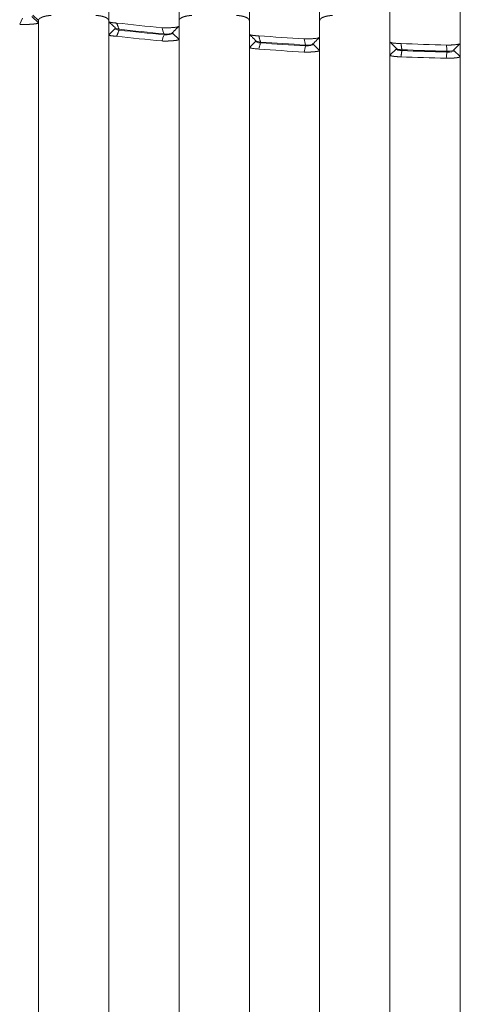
# Model space of a CAD drawing. Header units: millimetres. Extents: x 25069 to 61396, y 8621 to 21558.
# Tile 339 of 656: x 38284 to 38319, y 15823 to 15900. Entities that reach past the tile are written whole.
import ezdxf

# ---------------------------------------------------------------- set-up
doc = ezdxf.new("R2010")
doc.units = ezdxf.units.MM
doc.layers.add('10', color=7, linetype='Continuous')

msp = doc.modelspace()

# ---------------------------------------------------------------- linework, layer by layer
at = {"layer": '10', "color": 7, "linetype": 'Continuous', "lineweight": 18}
for p, q in [((38291.299, 15899.698), (38291.299, 15970.632)), ((38296.799, 15970.632), (38296.799, 15899.335)), ((38302.299, 15898.701), (38302.299, 15970.632)), ((38307.799, 15970.632), (38307.799, 15898.469)), ((38313.299, 15898.1), (38313.299, 15970.632)), ((38318.799, 15970.632), (38318.799, 15897.987)), ((38284.337, 15899.477), (38284.568, 15899.96)), ((38285.799, 15899.596), (38285.299, 15900.079)), ((38285.799, 15899.762), (38285.357, 15900.189)), ((38285.799, 15899.762), (38285.799, 15899.596)), ((38285.799, 15899.596), (38285.799, 15779.732)), ((38291.299, 15898.663), (38291.299, 15899.698)), ((38291.299, 15898.663), (38291.799, 15899.146)), ((38291.799, 15899.215), (38291.799, 15899.146)), ((38296.75, 15899.287), (38296.754, 15899.291)), ((38296.799, 15899.335), (38296.799, 15898.3)), ((38291.299, 15779.732), (38291.299, 15898.663)), ((38296.299, 15898.783), (38296.299, 15898.835)), ((38296.799, 15898.3), (38296.299, 15898.783)), ((38302.299, 15898.643), (38302.299, 15898.701)), ((38307.799, 15898.469), (38307.799, 15897.434)), ((38296.799, 15898.3), (38296.799, 15779.732)), ((38302.299, 15897.666), (38302.799, 15898.149)), ((38302.299, 15897.666), (38302.299, 15897.735)), ((38302.299, 15779.732), (38302.299, 15897.666)), ((38302.799, 15898.2), (38302.799, 15898.149)), ((38307.299, 15897.917), (38307.299, 15897.968)), ((38307.799, 15897.434), (38307.299, 15897.917)), ((38313.299, 15897.065), (38313.299, 15898.1)), ((38313.799, 15897.599), (38313.799, 15897.548)), ((38318.799, 15897.987), (38318.799, 15896.951)), ((38307.799, 15897.434), (38307.799, 15779.732)), ((38313.299, 15897.065), (38313.799, 15897.548)), ((38313.299, 15779.732), (38313.299, 15897.065)), ((38318.299, 15897.434), (38318.299, 15897.486)), ((38318.799, 15896.951), (38318.299, 15897.434)), ((38318.799, 15896.951), (38318.799, 15779.732))]:
    msp.add_line(p, q, dxfattribs=at)
at = {"layer": '10', "color": 7, "linetype": 'Continuous', "lineweight": 13}
for p, q in [((38285.799, 15776.989), (38285.799, 15899.765)), ((38291.299, 15773.51), (38291.299, 15899.765)), ((38296.799, 15772.99), (38296.799, 15899.765)), ((38302.299, 15772.732), (38302.299, 15899.765)), ((38307.799, 15772.732), (38307.799, 15899.765)), ((38313.299, 15772.732), (38313.299, 15899.765)), ((38318.799, 15772.732), (38318.799, 15899.765))]:
    msp.add_line(p, q, dxfattribs=at)
at = {"layer": '10', "color": 7, "linetype": 'Continuous', "lineweight": 18}
for centre, major_axis, start_param, end_param in [((38327.424, 15920.614), (90.347, 0), 4.310797, 4.352817), ((38327.382, 15920.485), (-90.115, 0), 1.168634, 1.21076), ((38327.193, 15920.454), (89.69, 0), 4.441223, 4.481778), ((38327.159, 15920.318), (-89.429, 0), 1.299225, 1.339896), ((38327.09, 15920.356), (89.299, 0), 4.567869, 4.607625), ((38327.07, 15920.214), (-89.019, 0), 1.42604, 1.46592)]:
    msp.add_ellipse(centre, major_axis=major_axis, ratio=0.258819, start_param=start_param, end_param=end_param, dxfattribs=at)
for points, knots in [([(38286.799, 15900.164), (38286.796, 15900.164), (38286.791, 15900.164), (38286.782, 15900.164), (38286.774, 15900.164), (38286.765, 15900.164), (38286.756, 15900.164), (38286.748, 15900.164), (38286.739, 15900.163), (38286.73, 15900.163), (38286.721, 15900.163), (38286.712, 15900.163), (38286.703, 15900.162), (38286.694, 15900.162), (38286.685, 15900.161), (38286.676, 15900.161), (38286.667, 15900.16), (38286.658, 15900.159), (38286.649, 15900.159), (38286.64, 15900.158), (38286.63, 15900.157), (38286.621, 15900.156), (38286.612, 15900.155), (38286.602, 15900.154), (38286.593, 15900.153), (38286.583, 15900.152), (38286.574, 15900.151), (38286.564, 15900.15), (38286.555, 15900.149), (38286.545, 15900.148), (38286.536, 15900.147), (38286.526, 15900.145), (38286.516, 15900.144), (38286.507, 15900.143), (38286.497, 15900.141), (38286.487, 15900.14), (38286.478, 15900.138), (38286.468, 15900.136), (38286.458, 15900.135), (38286.448, 15900.133), (38286.439, 15900.131), (38286.429, 15900.13), (38286.419, 15900.128), (38286.409, 15900.126), (38286.399, 15900.124), (38286.39, 15900.122), (38286.38, 15900.12), (38286.37, 15900.118), (38286.36, 15900.116), (38286.35, 15900.114), (38286.341, 15900.111), (38286.331, 15900.109), (38286.321, 15900.107), (38286.311, 15900.104), (38286.302, 15900.102), (38286.292, 15900.1), (38286.282, 15900.097), (38286.273, 15900.094), (38286.263, 15900.092), (38286.253, 15900.089), (38286.244, 15900.087), (38286.234, 15900.084), (38286.225, 15900.081), (38286.215, 15900.078), (38286.206, 15900.075), (38286.196, 15900.072), (38286.187, 15900.069), (38286.177, 15900.066), (38286.168, 15900.063), (38286.159, 15900.06), (38286.15, 15900.057), (38286.141, 15900.054), (38286.131, 15900.051), (38286.122, 15900.047), (38286.113, 15900.044), (38286.105, 15900.041), (38286.096, 15900.037), (38286.087, 15900.034), (38286.078, 15900.03), (38286.07, 15900.026), (38286.061, 15900.023), (38286.053, 15900.019), (38286.044, 15900.015), (38286.036, 15900.012), (38286.028, 15900.008), (38286.02, 15900.004), (38286.012, 15900), (38286.004, 15899.996), (38285.996, 15899.992), (38285.988, 15899.988), (38285.981, 15899.984), (38285.973, 15899.98), (38285.966, 15899.975), (38285.959, 15899.971), (38285.952, 15899.967), (38285.945, 15899.963), (38285.938, 15899.958), (38285.931, 15899.954), (38285.924, 15899.949), (38285.918, 15899.945), (38285.911, 15899.94), (38285.905, 15899.935), (38285.899, 15899.931), (38285.893, 15899.926), (38285.887, 15899.921), (38285.882, 15899.916), (38285.876, 15899.912), (38285.871, 15899.907), (38285.866, 15899.902), (38285.861, 15899.897), (38285.856, 15899.892), (38285.852, 15899.886), (38285.847, 15899.881), (38285.843, 15899.876), (38285.839, 15899.871), (38285.835, 15899.866), (38285.831, 15899.86), (38285.828, 15899.855), (38285.824, 15899.849), (38285.821, 15899.844), (38285.818, 15899.838), (38285.815, 15899.833), (38285.813, 15899.827), (38285.81, 15899.821), (38285.808, 15899.816), (38285.806, 15899.81), (38285.805, 15899.804), (38285.803, 15899.798), (38285.802, 15899.792), (38285.801, 15899.786), (38285.8, 15899.78), (38285.8, 15899.774), (38285.799, 15899.768), (38285.799, 15899.764), (38285.799, 15899.762)], [0, 0, 0, 0, 0.005187, 0.010406, 0.015658, 0.020942, 0.026258, 0.031607, 0.036989, 0.042404, 0.047853, 0.053334, 0.058849, 0.064398, 0.069981, 0.075597, 0.081247, 0.086932, 0.09265, 0.098403, 0.104191, 0.110013, 0.11587, 0.121762, 0.127689, 0.133651, 0.139648, 0.14568, 0.151748, 0.157851, 0.16399, 0.170165, 0.176375, 0.182621, 0.188904, 0.195222, 0.201577, 0.207967, 0.214395, 0.220858, 0.227359, 0.233895, 0.240469, 0.247079, 0.253727, 0.260411, 0.267132, 0.27389, 0.280686, 0.287518, 0.294388, 0.301296, 0.308241, 0.315223, 0.322243, 0.329301, 0.336396, 0.343529, 0.3507, 0.357909, 0.365156, 0.372442, 0.379765, 0.387126, 0.394526, 0.401963, 0.40944, 0.416954, 0.424507, 0.432099, 0.439729, 0.447397, 0.455105, 0.462851, 0.470636, 0.478459, 0.486322, 0.494223, 0.502163, 0.510143, 0.518161, 0.526219, 0.534315, 0.542451, 0.550626, 0.55884, 0.567094, 0.575387, 0.583719, 0.592091, 0.600502, 0.608953, 0.617443, 0.625973, 0.634542, 0.643151, 0.6518, 0.660489, 0.669217, 0.677985, 0.686793, 0.695641, 0.704528, 0.713456, 0.722423, 0.731431, 0.740479, 0.749566, 0.758694, 0.767862, 0.77707, 0.786318, 0.795607, 0.804935, 0.814304, 0.823713, 0.833163, 0.842653, 0.852183, 0.861754, 0.871365, 0.881016, 0.890708, 0.900441, 0.910214, 0.920028, 0.929882, 0.939777, 0.949712, 0.959688, 0.969705, 0.979763, 0.989861, 1, 1, 1, 1]), ([(38291.299, 15899.762), (38291.299, 15899.766), (38291.299, 15899.773), (38291.298, 15899.784), (38291.296, 15899.794), (38291.294, 15899.804), (38291.29, 15899.815), (38291.287, 15899.825), (38291.282, 15899.835), (38291.277, 15899.844), (38291.271, 15899.854), (38291.265, 15899.863), (38291.258, 15899.873), (38291.251, 15899.882), (38291.243, 15899.891), (38291.234, 15899.9), (38291.225, 15899.909), (38291.216, 15899.917), (38291.206, 15899.926), (38291.195, 15899.934), (38291.184, 15899.942), (38291.173, 15899.95), (38291.161, 15899.958), (38291.149, 15899.966), (38291.136, 15899.973), (38291.123, 15899.981), (38291.11, 15899.988), (38291.096, 15899.995), (38291.082, 15900.002), (38291.068, 15900.009), (38291.054, 15900.016), (38291.039, 15900.022), (38291.024, 15900.028), (38291.009, 15900.035), (38290.993, 15900.041), (38290.977, 15900.047), (38290.961, 15900.053), (38290.945, 15900.058), (38290.929, 15900.064), (38290.913, 15900.069), (38290.896, 15900.074), (38290.88, 15900.079), (38290.863, 15900.084), (38290.846, 15900.089), (38290.829, 15900.094), (38290.812, 15900.098), (38290.795, 15900.102), (38290.778, 15900.107), (38290.76, 15900.111), (38290.743, 15900.115), (38290.726, 15900.118), (38290.709, 15900.122), (38290.691, 15900.125), (38290.674, 15900.129), (38290.657, 15900.132), (38290.64, 15900.135), (38290.623, 15900.138), (38290.606, 15900.14), (38290.588, 15900.143), (38290.572, 15900.145), (38290.555, 15900.148), (38290.538, 15900.15), (38290.521, 15900.152), (38290.504, 15900.154), (38290.488, 15900.155), (38290.471, 15900.157), (38290.455, 15900.158), (38290.439, 15900.159), (38290.423, 15900.161), (38290.407, 15900.161), (38290.391, 15900.162), (38290.375, 15900.163), (38290.36, 15900.163), (38290.344, 15900.164), (38290.329, 15900.164), (38290.314, 15900.164), (38290.304, 15900.164), (38290.299, 15900.164)], [0, 0, 0, 0, 0.017817, 0.035508, 0.053073, 0.070513, 0.087826, 0.105014, 0.122076, 0.139013, 0.155824, 0.172511, 0.189073, 0.205509, 0.221822, 0.238009, 0.254073, 0.270012, 0.285827, 0.301519, 0.317087, 0.332531, 0.347852, 0.36305, 0.378125, 0.393078, 0.407908, 0.422616, 0.437202, 0.451666, 0.466008, 0.480229, 0.494329, 0.508308, 0.522167, 0.535905, 0.549523, 0.563021, 0.5764, 0.58966, 0.6028, 0.615822, 0.628726, 0.641511, 0.654179, 0.666729, 0.679163, 0.69148, 0.70368, 0.715765, 0.727734, 0.739588, 0.751328, 0.762953, 0.774464, 0.785862, 0.797147, 0.80832, 0.819381, 0.83033, 0.841169, 0.851897, 0.862515, 0.873024, 0.883424, 0.893717, 0.903902, 0.91398, 0.923952, 0.933819, 0.943581, 0.953239, 0.962795, 0.972247, 0.981599, 0.990849, 1, 1, 1, 1]), ([(38297.799, 15900.164), (38297.796, 15900.164), (38297.791, 15900.164), (38297.782, 15900.164), (38297.774, 15900.164), (38297.765, 15900.164), (38297.756, 15900.164), (38297.748, 15900.164), (38297.739, 15900.163), (38297.73, 15900.163), (38297.721, 15900.163), (38297.712, 15900.163), (38297.703, 15900.162), (38297.694, 15900.162), (38297.685, 15900.161), (38297.676, 15900.161), (38297.667, 15900.16), (38297.658, 15900.159), (38297.649, 15900.159), (38297.64, 15900.158), (38297.63, 15900.157), (38297.621, 15900.156), (38297.612, 15900.155), (38297.602, 15900.154), (38297.593, 15900.153), (38297.583, 15900.152), (38297.574, 15900.151), (38297.564, 15900.15), (38297.555, 15900.149), (38297.545, 15900.148), (38297.536, 15900.147), (38297.526, 15900.145), (38297.516, 15900.144), (38297.507, 15900.143), (38297.497, 15900.141), (38297.487, 15900.14), (38297.478, 15900.138), (38297.468, 15900.136), (38297.458, 15900.135), (38297.448, 15900.133), (38297.439, 15900.131), (38297.429, 15900.13), (38297.419, 15900.128), (38297.409, 15900.126), (38297.399, 15900.124), (38297.39, 15900.122), (38297.38, 15900.12), (38297.37, 15900.118), (38297.36, 15900.116), (38297.35, 15900.114), (38297.341, 15900.111), (38297.331, 15900.109), (38297.321, 15900.107), (38297.311, 15900.104), (38297.302, 15900.102), (38297.292, 15900.1), (38297.282, 15900.097), (38297.273, 15900.094), (38297.263, 15900.092), (38297.253, 15900.089), (38297.244, 15900.087), (38297.234, 15900.084), (38297.225, 15900.081), (38297.215, 15900.078), (38297.206, 15900.075), (38297.196, 15900.072), (38297.187, 15900.069), (38297.177, 15900.066), (38297.168, 15900.063), (38297.159, 15900.06), (38297.15, 15900.057), (38297.141, 15900.054), (38297.131, 15900.051), (38297.122, 15900.047), (38297.113, 15900.044), (38297.105, 15900.041), (38297.096, 15900.037), (38297.087, 15900.034), (38297.078, 15900.03), (38297.07, 15900.026), (38297.061, 15900.023), (38297.053, 15900.019), (38297.044, 15900.015), (38297.036, 15900.012), (38297.028, 15900.008), (38297.02, 15900.004), (38297.012, 15900), (38297.004, 15899.996), (38296.996, 15899.992), (38296.988, 15899.988), (38296.981, 15899.984), (38296.973, 15899.98), (38296.966, 15899.975), (38296.959, 15899.971), (38296.952, 15899.967), (38296.945, 15899.963), (38296.938, 15899.958), (38296.931, 15899.954), (38296.924, 15899.949), (38296.918, 15899.945), (38296.911, 15899.94), (38296.905, 15899.935), (38296.899, 15899.931), (38296.893, 15899.926), (38296.887, 15899.921), (38296.882, 15899.916), (38296.876, 15899.912), (38296.871, 15899.907), (38296.866, 15899.902), (38296.861, 15899.897), (38296.856, 15899.892), (38296.852, 15899.886), (38296.847, 15899.881), (38296.843, 15899.876), (38296.839, 15899.871), (38296.835, 15899.866), (38296.831, 15899.86), (38296.828, 15899.855), (38296.824, 15899.849), (38296.821, 15899.844), (38296.818, 15899.838), (38296.815, 15899.833), (38296.813, 15899.827), (38296.81, 15899.821), (38296.808, 15899.816), (38296.806, 15899.81), (38296.805, 15899.804), (38296.803, 15899.798), (38296.802, 15899.792), (38296.801, 15899.786), (38296.8, 15899.78), (38296.8, 15899.774), (38296.799, 15899.768), (38296.799, 15899.764), (38296.799, 15899.762)], [0, 0, 0, 0, 0.005187, 0.010406, 0.015658, 0.020942, 0.026258, 0.031607, 0.036989, 0.042404, 0.047853, 0.053334, 0.058849, 0.064398, 0.069981, 0.075597, 0.081247, 0.086932, 0.09265, 0.098403, 0.104191, 0.110013, 0.11587, 0.121762, 0.127689, 0.133651, 0.139648, 0.14568, 0.151748, 0.157851, 0.16399, 0.170165, 0.176375, 0.182621, 0.188904, 0.195222, 0.201577, 0.207967, 0.214395, 0.220858, 0.227359, 0.233895, 0.240469, 0.247079, 0.253727, 0.260411, 0.267132, 0.27389, 0.280686, 0.287518, 0.294388, 0.301296, 0.308241, 0.315223, 0.322243, 0.329301, 0.336396, 0.343529, 0.3507, 0.357909, 0.365156, 0.372442, 0.379765, 0.387126, 0.394526, 0.401963, 0.40944, 0.416954, 0.424507, 0.432099, 0.439729, 0.447397, 0.455105, 0.462851, 0.470636, 0.478459, 0.486322, 0.494223, 0.502163, 0.510143, 0.518161, 0.526219, 0.534315, 0.542451, 0.550626, 0.55884, 0.567094, 0.575387, 0.583719, 0.592091, 0.600502, 0.608953, 0.617443, 0.625973, 0.634542, 0.643151, 0.6518, 0.660489, 0.669217, 0.677985, 0.686793, 0.695641, 0.704528, 0.713456, 0.722423, 0.731431, 0.740479, 0.749566, 0.758694, 0.767862, 0.77707, 0.786318, 0.795607, 0.804935, 0.814304, 0.823713, 0.833163, 0.842653, 0.852183, 0.861754, 0.871365, 0.881016, 0.890708, 0.900441, 0.910214, 0.920028, 0.929882, 0.939777, 0.949712, 0.959688, 0.969705, 0.979763, 0.989861, 1, 1, 1, 1]), ([(38302.299, 15899.762), (38302.299, 15899.766), (38302.299, 15899.773), (38302.298, 15899.784), (38302.296, 15899.794), (38302.294, 15899.804), (38302.29, 15899.815), (38302.287, 15899.825), (38302.282, 15899.835), (38302.277, 15899.844), (38302.271, 15899.854), (38302.265, 15899.863), (38302.258, 15899.873), (38302.251, 15899.882), (38302.243, 15899.891), (38302.234, 15899.9), (38302.225, 15899.909), (38302.216, 15899.917), (38302.206, 15899.926), (38302.195, 15899.934), (38302.184, 15899.942), (38302.173, 15899.95), (38302.161, 15899.958), (38302.149, 15899.966), (38302.136, 15899.973), (38302.123, 15899.981), (38302.11, 15899.988), (38302.096, 15899.995), (38302.082, 15900.002), (38302.068, 15900.009), (38302.054, 15900.016), (38302.039, 15900.022), (38302.024, 15900.028), (38302.009, 15900.035), (38301.993, 15900.041), (38301.977, 15900.047), (38301.961, 15900.053), (38301.945, 15900.058), (38301.929, 15900.064), (38301.913, 15900.069), (38301.896, 15900.074), (38301.88, 15900.079), (38301.863, 15900.084), (38301.846, 15900.089), (38301.829, 15900.094), (38301.812, 15900.098), (38301.795, 15900.102), (38301.778, 15900.107), (38301.76, 15900.111), (38301.743, 15900.115), (38301.726, 15900.118), (38301.709, 15900.122), (38301.691, 15900.125), (38301.674, 15900.129), (38301.657, 15900.132), (38301.64, 15900.135), (38301.623, 15900.138), (38301.606, 15900.14), (38301.588, 15900.143), (38301.572, 15900.145), (38301.555, 15900.148), (38301.538, 15900.15), (38301.521, 15900.152), (38301.504, 15900.154), (38301.488, 15900.155), (38301.471, 15900.157), (38301.455, 15900.158), (38301.439, 15900.159), (38301.423, 15900.161), (38301.407, 15900.161), (38301.391, 15900.162), (38301.375, 15900.163), (38301.36, 15900.163), (38301.344, 15900.164), (38301.329, 15900.164), (38301.314, 15900.164), (38301.304, 15900.164), (38301.299, 15900.164)], [0, 0, 0, 0, 0.017817, 0.035508, 0.053073, 0.070513, 0.087826, 0.105014, 0.122076, 0.139013, 0.155824, 0.172511, 0.189073, 0.205509, 0.221822, 0.238009, 0.254073, 0.270012, 0.285827, 0.301519, 0.317087, 0.332531, 0.347852, 0.36305, 0.378125, 0.393078, 0.407908, 0.422616, 0.437202, 0.451666, 0.466008, 0.480229, 0.494329, 0.508308, 0.522167, 0.535905, 0.549523, 0.563021, 0.5764, 0.58966, 0.6028, 0.615822, 0.628726, 0.641511, 0.654179, 0.666729, 0.679163, 0.69148, 0.70368, 0.715765, 0.727734, 0.739588, 0.751328, 0.762953, 0.774464, 0.785862, 0.797147, 0.80832, 0.819381, 0.83033, 0.841169, 0.851897, 0.862515, 0.873024, 0.883424, 0.893717, 0.903902, 0.91398, 0.923952, 0.933819, 0.943581, 0.953239, 0.962795, 0.972247, 0.981599, 0.990849, 1, 1, 1, 1]), ([(38308.799, 15900.164), (38308.796, 15900.164), (38308.791, 15900.164), (38308.782, 15900.164), (38308.774, 15900.164), (38308.765, 15900.164), (38308.756, 15900.164), (38308.748, 15900.164), (38308.739, 15900.163), (38308.73, 15900.163), (38308.721, 15900.163), (38308.712, 15900.163), (38308.703, 15900.162), (38308.694, 15900.162), (38308.685, 15900.161), (38308.676, 15900.161), (38308.667, 15900.16), (38308.658, 15900.159), (38308.649, 15900.159), (38308.64, 15900.158), (38308.63, 15900.157), (38308.621, 15900.156), (38308.612, 15900.155), (38308.602, 15900.154), (38308.593, 15900.153), (38308.583, 15900.152), (38308.574, 15900.151), (38308.564, 15900.15), (38308.555, 15900.149), (38308.545, 15900.148), (38308.536, 15900.147), (38308.526, 15900.145), (38308.516, 15900.144), (38308.507, 15900.143), (38308.497, 15900.141), (38308.487, 15900.14), (38308.478, 15900.138), (38308.468, 15900.136), (38308.458, 15900.135), (38308.448, 15900.133), (38308.439, 15900.131), (38308.429, 15900.13), (38308.419, 15900.128), (38308.409, 15900.126), (38308.399, 15900.124), (38308.39, 15900.122), (38308.38, 15900.12), (38308.37, 15900.118), (38308.36, 15900.116), (38308.35, 15900.114), (38308.341, 15900.111), (38308.331, 15900.109), (38308.321, 15900.107), (38308.311, 15900.104), (38308.302, 15900.102), (38308.292, 15900.1), (38308.282, 15900.097), (38308.273, 15900.094), (38308.263, 15900.092), (38308.253, 15900.089), (38308.244, 15900.087), (38308.234, 15900.084), (38308.225, 15900.081), (38308.215, 15900.078), (38308.206, 15900.075), (38308.196, 15900.072), (38308.187, 15900.069), (38308.177, 15900.066), (38308.168, 15900.063), (38308.159, 15900.06), (38308.15, 15900.057), (38308.141, 15900.054), (38308.131, 15900.051), (38308.122, 15900.047), (38308.113, 15900.044), (38308.105, 15900.041), (38308.096, 15900.037), (38308.087, 15900.034), (38308.078, 15900.03), (38308.07, 15900.026), (38308.061, 15900.023), (38308.053, 15900.019), (38308.044, 15900.015), (38308.036, 15900.012), (38308.028, 15900.008), (38308.02, 15900.004), (38308.012, 15900), (38308.004, 15899.996), (38307.996, 15899.992), (38307.988, 15899.988), (38307.981, 15899.984), (38307.973, 15899.98), (38307.966, 15899.975), (38307.959, 15899.971), (38307.952, 15899.967), (38307.945, 15899.963), (38307.938, 15899.958), (38307.931, 15899.954), (38307.924, 15899.949), (38307.918, 15899.945), (38307.911, 15899.94), (38307.905, 15899.935), (38307.899, 15899.931), (38307.893, 15899.926), (38307.887, 15899.921), (38307.882, 15899.916), (38307.876, 15899.912), (38307.871, 15899.907), (38307.866, 15899.902), (38307.861, 15899.897), (38307.856, 15899.892), (38307.852, 15899.886), (38307.847, 15899.881), (38307.843, 15899.876), (38307.839, 15899.871), (38307.835, 15899.866), (38307.831, 15899.86), (38307.828, 15899.855), (38307.824, 15899.849), (38307.821, 15899.844), (38307.818, 15899.838), (38307.815, 15899.833), (38307.813, 15899.827), (38307.81, 15899.821), (38307.808, 15899.816), (38307.806, 15899.81), (38307.805, 15899.804), (38307.803, 15899.798), (38307.802, 15899.792), (38307.801, 15899.786), (38307.8, 15899.78), (38307.8, 15899.774), (38307.799, 15899.768), (38307.799, 15899.764), (38307.799, 15899.762)], [0, 0, 0, 0, 0.005187, 0.010406, 0.015658, 0.020942, 0.026258, 0.031607, 0.036989, 0.042404, 0.047853, 0.053334, 0.058849, 0.064398, 0.069981, 0.075597, 0.081247, 0.086932, 0.09265, 0.098403, 0.104191, 0.110013, 0.11587, 0.121762, 0.127689, 0.133651, 0.139648, 0.14568, 0.151748, 0.157851, 0.16399, 0.170165, 0.176375, 0.182621, 0.188904, 0.195222, 0.201577, 0.207967, 0.214395, 0.220858, 0.227359, 0.233895, 0.240469, 0.247079, 0.253727, 0.260411, 0.267132, 0.27389, 0.280686, 0.287518, 0.294388, 0.301296, 0.308241, 0.315223, 0.322243, 0.329301, 0.336396, 0.343529, 0.3507, 0.357909, 0.365156, 0.372442, 0.379765, 0.387126, 0.394526, 0.401963, 0.40944, 0.416954, 0.424507, 0.432099, 0.439729, 0.447397, 0.455105, 0.462851, 0.470636, 0.478459, 0.486322, 0.494223, 0.502163, 0.510143, 0.518161, 0.526219, 0.534315, 0.542451, 0.550626, 0.55884, 0.567094, 0.575387, 0.583719, 0.592091, 0.600502, 0.608953, 0.617443, 0.625973, 0.634542, 0.643151, 0.6518, 0.660489, 0.669217, 0.677985, 0.686793, 0.695641, 0.704528, 0.713456, 0.722423, 0.731431, 0.740479, 0.749566, 0.758694, 0.767862, 0.77707, 0.786318, 0.795607, 0.804935, 0.814304, 0.823713, 0.833163, 0.842653, 0.852183, 0.861754, 0.871365, 0.881016, 0.890708, 0.900441, 0.910214, 0.920028, 0.929882, 0.939777, 0.949712, 0.959688, 0.969705, 0.979763, 0.989861, 1, 1, 1, 1]), ([(38285.799, 15899.596), (38285.799, 15899.595), (38285.799, 15899.592), (38285.798, 15899.589), (38285.796, 15899.585), (38285.794, 15899.582), (38285.791, 15899.579), (38285.787, 15899.575), (38285.782, 15899.572), (38285.777, 15899.569), (38285.772, 15899.566), (38285.766, 15899.563), (38285.759, 15899.56), (38285.751, 15899.557), (38285.743, 15899.554), (38285.735, 15899.551), (38285.726, 15899.548), (38285.716, 15899.545), (38285.706, 15899.542), (38285.695, 15899.54), (38285.684, 15899.537), (38285.672, 15899.534), (38285.66, 15899.532), (38285.647, 15899.529), (38285.634, 15899.527), (38285.621, 15899.524), (38285.607, 15899.522), (38285.593, 15899.52), (38285.578, 15899.517), (38285.563, 15899.515), (38285.548, 15899.513), (38285.532, 15899.511), (38285.516, 15899.509), (38285.5, 15899.507), (38285.483, 15899.505), (38285.466, 15899.503), (38285.449, 15899.501), (38285.431, 15899.499), (38285.414, 15899.497), (38285.396, 15899.496), (38285.378, 15899.494), (38285.359, 15899.492), (38285.341, 15899.491), (38285.322, 15899.489), (38285.303, 15899.488), (38285.284, 15899.486), (38285.265, 15899.485), (38285.246, 15899.483), (38285.227, 15899.482), (38285.207, 15899.481), (38285.188, 15899.48), (38285.168, 15899.478), (38285.148, 15899.477), (38285.129, 15899.476), (38285.109, 15899.475), (38285.089, 15899.474), (38285.069, 15899.473), (38285.049, 15899.472), (38285.03, 15899.472), (38285.01, 15899.471), (38284.99, 15899.47), (38284.97, 15899.469), (38284.95, 15899.469), (38284.931, 15899.468), (38284.911, 15899.468), (38284.891, 15899.467), (38284.872, 15899.467), (38284.853, 15899.466), (38284.833, 15899.466), (38284.814, 15899.466), (38284.795, 15899.465), (38284.776, 15899.465), (38284.757, 15899.465), (38284.738, 15899.465), (38284.719, 15899.465), (38284.701, 15899.465), (38284.683, 15899.465), (38284.664, 15899.465), (38284.646, 15899.465), (38284.628, 15899.465), (38284.611, 15899.466), (38284.593, 15899.466), (38284.576, 15899.466), (38284.558, 15899.467), (38284.541, 15899.467), (38284.524, 15899.468), (38284.508, 15899.468), (38284.491, 15899.469), (38284.475, 15899.469), (38284.459, 15899.47), (38284.443, 15899.471), (38284.427, 15899.471), (38284.412, 15899.472), (38284.396, 15899.473), (38284.381, 15899.474), (38284.366, 15899.475), (38284.352, 15899.476), (38284.342, 15899.477), (38284.337, 15899.477)], [0, 0, 0, 0, 0.013005, 0.025954, 0.038849, 0.051687, 0.064471, 0.077199, 0.089871, 0.102489, 0.115051, 0.127558, 0.14001, 0.152406, 0.164747, 0.177033, 0.189264, 0.20144, 0.213561, 0.225627, 0.237637, 0.249593, 0.261494, 0.27334, 0.28513, 0.296866, 0.308547, 0.320174, 0.331745, 0.343262, 0.354723, 0.366131, 0.377483, 0.388781, 0.400024, 0.411213, 0.422347, 0.433426, 0.444451, 0.455421, 0.466337, 0.477199, 0.488006, 0.498759, 0.509458, 0.520102, 0.530692, 0.541228, 0.55171, 0.562138, 0.572512, 0.582831, 0.593097, 0.603309, 0.613467, 0.623571, 0.633621, 0.643617, 0.65356, 0.663449, 0.673284, 0.683066, 0.692794, 0.702469, 0.71209, 0.721658, 0.731173, 0.740634, 0.750042, 0.759397, 0.768699, 0.777948, 0.787143, 0.796286, 0.805376, 0.814413, 0.823398, 0.832329, 0.841208, 0.850035, 0.858808, 0.86753, 0.876199, 0.884816, 0.89338, 0.901893, 0.910353, 0.918761, 0.927117, 0.935422, 0.943674, 0.951875, 0.960025, 0.968123, 0.976169, 0.984164, 0.992108, 1, 1, 1, 1]), ([(38291.299, 15899.698), (38291.299, 15899.697), (38291.299, 15899.694), (38291.301, 15899.69), (38291.303, 15899.686), (38291.306, 15899.682), (38291.31, 15899.678), (38291.315, 15899.675), (38291.32, 15899.671), (38291.326, 15899.667), (38291.333, 15899.664), (38291.341, 15899.66), (38291.349, 15899.657), (38291.358, 15899.654), (38291.367, 15899.65), (38291.377, 15899.647), (38291.388, 15899.644), (38291.399, 15899.641), (38291.41, 15899.638), (38291.422, 15899.635), (38291.435, 15899.632), (38291.447, 15899.629), (38291.46, 15899.627), (38291.474, 15899.624), (38291.488, 15899.621), (38291.502, 15899.619), (38291.516, 15899.616), (38291.531, 15899.614), (38291.546, 15899.611), (38291.561, 15899.609), (38291.576, 15899.607), (38291.591, 15899.605), (38291.607, 15899.603), (38291.622, 15899.601), (38291.638, 15899.599), (38291.654, 15899.597), (38291.67, 15899.595), (38291.686, 15899.593), (38291.702, 15899.591), (38291.718, 15899.59), (38291.734, 15899.588), (38291.75, 15899.587), (38291.765, 15899.585), (38291.781, 15899.584), (38291.797, 15899.582), (38291.813, 15899.581), (38291.828, 15899.58), (38291.844, 15899.579), (38291.859, 15899.578), (38291.874, 15899.577), (38291.89, 15899.576), (38291.904, 15899.575), (38291.914, 15899.574), (38291.919, 15899.574)], [0, 0, 0, 0, 0.025716, 0.051187, 0.076413, 0.101395, 0.126131, 0.150623, 0.17487, 0.198873, 0.222631, 0.246144, 0.269413, 0.292437, 0.315216, 0.337751, 0.360042, 0.382088, 0.403889, 0.425446, 0.446759, 0.467827, 0.488651, 0.509231, 0.529566, 0.549657, 0.569505, 0.589107, 0.608466, 0.627581, 0.646452, 0.665079, 0.683462, 0.701601, 0.719496, 0.737148, 0.754555, 0.77172, 0.78864, 0.805318, 0.821751, 0.837942, 0.853889, 0.869593, 0.885054, 0.900272, 0.915246, 0.929979, 0.944468, 0.958715, 0.972719, 0.98648, 1, 1, 1, 1]), ([(38295.458, 15899.209), (38295.496, 15899.206), (38295.534, 15899.203), (38295.612, 15899.199), (38295.651, 15899.198), (38295.731, 15899.197), (38295.772, 15899.197), (38295.853, 15899.198), (38295.933, 15899.2), (38296.011, 15899.204), (38296.07, 15899.207), (38296.089, 15899.208), (38296.128, 15899.21), (38296.146, 15899.212), (38296.202, 15899.215), (38296.274, 15899.221), (38296.343, 15899.227), (38296.408, 15899.233), (38296.44, 15899.236), (38296.499, 15899.243), (38296.527, 15899.246), (38296.566, 15899.251), (38296.579, 15899.253), (38296.603, 15899.256), (38296.615, 15899.258), (38296.649, 15899.264), (38296.69, 15899.271), (38296.722, 15899.28), (38296.743, 15899.286), (38296.749, 15899.289), (38296.761, 15899.294), (38296.766, 15899.296), (38296.78, 15899.304), (38296.787, 15899.31), (38296.797, 15899.322), (38296.799, 15899.328), (38296.799, 15899.335)], [0, 0, 0, 0, 0.0625, 0.0625, 0.125, 0.125, 0.1875, 0.1875, 0.25, 0.3125, 0.3125, 0.34375, 0.34375, 0.375, 0.375, 0.4375, 0.5, 0.5, 0.5625, 0.5625, 0.625, 0.625, 0.65625, 0.65625, 0.6875, 0.6875, 0.75, 0.8125, 0.8125, 0.84375, 0.84375, 0.875, 0.875, 0.9375, 0.9375, 1, 1, 1, 1]), ([(38291.919, 15898.539), (38291.873, 15898.542), (38291.829, 15898.545), (38291.745, 15898.552), (38291.705, 15898.555), (38291.647, 15898.561), (38291.629, 15898.563), (38291.593, 15898.568), (38291.575, 15898.57), (38291.526, 15898.577), (38291.496, 15898.582), (38291.455, 15898.59), (38291.442, 15898.593), (38291.417, 15898.599), (38291.406, 15898.602), (38291.374, 15898.611), (38291.357, 15898.617), (38291.328, 15898.631), (38291.317, 15898.637), (38291.303, 15898.65), (38291.299, 15898.657), (38291.299, 15898.663)], [0, 0, 0, 0, 0.125, 0.125, 0.25, 0.25, 0.3125, 0.3125, 0.375, 0.375, 0.5, 0.5, 0.5625, 0.5625, 0.625, 0.625, 0.75, 0.75, 0.875, 0.875, 1, 1, 1, 1]), ([(38302.299, 15898.701), (38302.299, 15898.7), (38302.299, 15898.697), (38302.301, 15898.694), (38302.303, 15898.69), (38302.306, 15898.686), (38302.309, 15898.682), (38302.314, 15898.679), (38302.319, 15898.675), (38302.325, 15898.672), (38302.332, 15898.668), (38302.339, 15898.665), (38302.347, 15898.661), (38302.355, 15898.658), (38302.364, 15898.655), (38302.374, 15898.652), (38302.384, 15898.649), (38302.395, 15898.646), (38302.406, 15898.643), (38302.418, 15898.64), (38302.43, 15898.637), (38302.442, 15898.634), (38302.455, 15898.631), (38302.469, 15898.629), (38302.482, 15898.626), (38302.496, 15898.624), (38302.511, 15898.621), (38302.525, 15898.619), (38302.54, 15898.616), (38302.555, 15898.614), (38302.571, 15898.612), (38302.586, 15898.609), (38302.602, 15898.607), (38302.618, 15898.605), (38302.634, 15898.603), (38302.65, 15898.601), (38302.666, 15898.599), (38302.683, 15898.597), (38302.699, 15898.596), (38302.716, 15898.594), (38302.732, 15898.592), (38302.749, 15898.591), (38302.766, 15898.589), (38302.782, 15898.588), (38302.799, 15898.586), (38302.816, 15898.585), (38302.832, 15898.584), (38302.849, 15898.582), (38302.865, 15898.581), (38302.882, 15898.58), (38302.898, 15898.579), (38302.914, 15898.578), (38302.93, 15898.577), (38302.946, 15898.576), (38302.962, 15898.575), (38302.978, 15898.574), (38302.994, 15898.574), (38303.009, 15898.573), (38303.024, 15898.572), (38303.035, 15898.572), (38303.04, 15898.572)], [0, 0, 0, 0, 0.022536, 0.044885, 0.067048, 0.089025, 0.110816, 0.13242, 0.153838, 0.17507, 0.196116, 0.216975, 0.237649, 0.258136, 0.278437, 0.298553, 0.318482, 0.338225, 0.357782, 0.377153, 0.396338, 0.415338, 0.434151, 0.452779, 0.471221, 0.489477, 0.507547, 0.525432, 0.543131, 0.560645, 0.577973, 0.595115, 0.612072, 0.628843, 0.645429, 0.66183, 0.678045, 0.694075, 0.70992, 0.72558, 0.741055, 0.756344, 0.771449, 0.786369, 0.801104, 0.815654, 0.83002, 0.8442, 0.858197, 0.872008, 0.885636, 0.899079, 0.912338, 0.925413, 0.938303, 0.95101, 0.963533, 0.975872, 0.988028, 1, 1, 1, 1]), ([(38306.578, 15898.338), (38306.615, 15898.336), (38306.652, 15898.334), (38306.726, 15898.332), (38306.764, 15898.331), (38306.877, 15898.331), (38306.952, 15898.333), (38307.043, 15898.338), (38307.061, 15898.339), (38307.098, 15898.341), (38307.116, 15898.342), (38307.169, 15898.345), (38307.237, 15898.35), (38307.302, 15898.356), (38307.366, 15898.362), (38307.396, 15898.365), (38307.484, 15898.374), (38307.536, 15898.381), (38307.606, 15898.391), (38307.628, 15898.394), (38307.667, 15898.402), (38307.703, 15898.409), (38307.731, 15898.417), (38307.756, 15898.426), (38307.766, 15898.431), (38307.791, 15898.445), (38307.799, 15898.456), (38307.799, 15898.469)], [0, 0, 0, 0, 0.0625, 0.0625, 0.125, 0.125, 0.25, 0.25, 0.28125, 0.28125, 0.3125, 0.3125, 0.375, 0.4375, 0.4375, 0.5, 0.5, 0.625, 0.625, 0.6875, 0.6875, 0.75, 0.8125, 0.8125, 0.875, 0.875, 1, 1, 1, 1]), ([(38296.799, 15898.3), (38296.799, 15898.299), (38296.799, 15898.297), (38296.798, 15898.293), (38296.796, 15898.29), (38296.794, 15898.287), (38296.792, 15898.284), (38296.788, 15898.281), (38296.784, 15898.278), (38296.78, 15898.274), (38296.775, 15898.272), (38296.77, 15898.269), (38296.763, 15898.266), (38296.757, 15898.263), (38296.75, 15898.26), (38296.742, 15898.257), (38296.734, 15898.254), (38296.726, 15898.252), (38296.717, 15898.249), (38296.707, 15898.247), (38296.697, 15898.244), (38296.687, 15898.241), (38296.676, 15898.239), (38296.665, 15898.236), (38296.654, 15898.234), (38296.642, 15898.232), (38296.63, 15898.229), (38296.617, 15898.227), (38296.604, 15898.225), (38296.591, 15898.223), (38296.577, 15898.221), (38296.563, 15898.219), (38296.549, 15898.216), (38296.535, 15898.214), (38296.52, 15898.212), (38296.505, 15898.211), (38296.49, 15898.209), (38296.474, 15898.207), (38296.459, 15898.205), (38296.443, 15898.203), (38296.427, 15898.201), (38296.411, 15898.2), (38296.394, 15898.198), (38296.377, 15898.197), (38296.361, 15898.195), (38296.344, 15898.194), (38296.327, 15898.192), (38296.31, 15898.191), (38296.292, 15898.189), (38296.275, 15898.188), (38296.257, 15898.187), (38296.24, 15898.185), (38296.222, 15898.184), (38296.205, 15898.183), (38296.187, 15898.182), (38296.169, 15898.181), (38296.151, 15898.18), (38296.133, 15898.179), (38296.116, 15898.178), (38296.098, 15898.177), (38296.08, 15898.176), (38296.062, 15898.175), (38296.044, 15898.174), (38296.026, 15898.174), (38296.008, 15898.173), (38295.991, 15898.172), (38295.973, 15898.172), (38295.955, 15898.171), (38295.938, 15898.17), (38295.92, 15898.17), (38295.903, 15898.169), (38295.885, 15898.169), (38295.868, 15898.169), (38295.851, 15898.168), (38295.833, 15898.168), (38295.816, 15898.168), (38295.799, 15898.168), (38295.783, 15898.167), (38295.766, 15898.167), (38295.749, 15898.167), (38295.733, 15898.167), (38295.716, 15898.167), (38295.7, 15898.167), (38295.684, 15898.167), (38295.668, 15898.168), (38295.652, 15898.168), (38295.637, 15898.168), (38295.621, 15898.168), (38295.606, 15898.168), (38295.59, 15898.169), (38295.575, 15898.169), (38295.56, 15898.17), (38295.546, 15898.17), (38295.531, 15898.171), (38295.517, 15898.171), (38295.502, 15898.172), (38295.488, 15898.172), (38295.479, 15898.173), (38295.474, 15898.173)], [0, 0, 0, 0, 0.013179, 0.0263, 0.039361, 0.052364, 0.065307, 0.078192, 0.091018, 0.103786, 0.116494, 0.129144, 0.141735, 0.154267, 0.166741, 0.179156, 0.191512, 0.203809, 0.216048, 0.228229, 0.24035, 0.252413, 0.264418, 0.276364, 0.288251, 0.30008, 0.311851, 0.323563, 0.335217, 0.346812, 0.358349, 0.369828, 0.381248, 0.39261, 0.403913, 0.415159, 0.426346, 0.437475, 0.448546, 0.459558, 0.470513, 0.481409, 0.492247, 0.503028, 0.51375, 0.524414, 0.535021, 0.545569, 0.55606, 0.566492, 0.576867, 0.587184, 0.597443, 0.607645, 0.617789, 0.627875, 0.637904, 0.647875, 0.657788, 0.667644, 0.677443, 0.687184, 0.696867, 0.706493, 0.716062, 0.725574, 0.735029, 0.744426, 0.753766, 0.763049, 0.772275, 0.781444, 0.790556, 0.799611, 0.808609, 0.81755, 0.826435, 0.835263, 0.844034, 0.852749, 0.861407, 0.870008, 0.878553, 0.887042, 0.895475, 0.903851, 0.912171, 0.920435, 0.928642, 0.936794, 0.94489, 0.95293, 0.960914, 0.968842, 0.976715, 0.984532, 0.992294, 1, 1, 1, 1]), ([(38303.04, 15897.537), (38302.987, 15897.542), (38302.935, 15897.547), (38302.836, 15897.558), (38302.788, 15897.564), (38302.698, 15897.574), (38302.655, 15897.58), (38302.575, 15897.591), (38302.539, 15897.596), (38302.472, 15897.607), (38302.443, 15897.612), (38302.391, 15897.623), (38302.37, 15897.628), (38302.335, 15897.639), (38302.321, 15897.644), (38302.304, 15897.655), (38302.299, 15897.661), (38302.299, 15897.666)], [0, 0, 0, 0, 0.125, 0.125, 0.25, 0.25, 0.375, 0.375, 0.5, 0.5, 0.625, 0.625, 0.75, 0.75, 0.875, 0.875, 1, 1, 1, 1]), ([(38313.299, 15898.1), (38313.299, 15898.096), (38313.301, 15898.089), (38313.306, 15898.083), (38313.31, 15898.079), (38313.312, 15898.077), (38313.326, 15898.067), (38313.341, 15898.06), (38313.372, 15898.049), (38313.384, 15898.046), (38313.41, 15898.039), (38313.424, 15898.036), (38313.47, 15898.026), (38313.504, 15898.02), (38313.563, 15898.011), (38313.583, 15898.008), (38313.615, 15898.004), (38313.627, 15898.002), (38313.649, 15897.999), (38313.66, 15897.998), (38313.719, 15897.991), (38313.768, 15897.986), (38313.846, 15897.98), (38313.873, 15897.978), (38313.914, 15897.975), (38313.928, 15897.974), (38313.956, 15897.973), (38313.971, 15897.972), (38314.042, 15897.969), (38314.1, 15897.968), (38314.16, 15897.968)], [0, 0, 0, 0, 0.0625, 0.09375, 0.09375, 0.125, 0.125, 0.25, 0.25, 0.3125, 0.3125, 0.375, 0.375, 0.5, 0.5, 0.5625, 0.5625, 0.59375, 0.59375, 0.625, 0.625, 0.75, 0.75, 0.8125, 0.8125, 0.84375, 0.84375, 0.875, 0.875, 1, 1, 1, 1]), ([(38317.711, 15897.853), (38317.728, 15897.852), (38317.746, 15897.852), (38317.78, 15897.851), (38317.798, 15897.851), (38317.85, 15897.85), (38317.919, 15897.85), (38317.988, 15897.852), (38318.039, 15897.854), (38318.056, 15897.855), (38318.089, 15897.857), (38318.106, 15897.858), (38318.188, 15897.863), (38318.25, 15897.867), (38318.325, 15897.874), (38318.34, 15897.876), (38318.369, 15897.879), (38318.411, 15897.883), (38318.477, 15897.891), (38318.526, 15897.897), (38318.56, 15897.902), (38318.571, 15897.903), (38318.593, 15897.907), (38318.603, 15897.908), (38318.653, 15897.917), (38318.687, 15897.924), (38318.722, 15897.933), (38318.728, 15897.935), (38318.741, 15897.939), (38318.746, 15897.941), (38318.755, 15897.945), (38318.759, 15897.946), (38318.762, 15897.947)], [0, 0, 0, 0, 0.037502, 0.037502, 0.075005, 0.075005, 0.150009, 0.225014, 0.225014, 0.262517, 0.262517, 0.300019, 0.300019, 0.450028, 0.450028, 0.487531, 0.487531, 0.525033, 0.600038, 0.675043, 0.675043, 0.712545, 0.712545, 0.750047, 0.750047, 0.900057, 0.900057, 0.937559, 0.937559, 0.975062, 0.975062, 1, 1, 1, 1]), ([(38307.799, 15897.434), (38307.799, 15897.433), (38307.799, 15897.432), (38307.799, 15897.43), (38307.798, 15897.427), (38307.797, 15897.425), (38307.796, 15897.423), (38307.795, 15897.421), (38307.793, 15897.419), (38307.792, 15897.417), (38307.79, 15897.415), (38307.787, 15897.414), (38307.785, 15897.412), (38307.782, 15897.41), (38307.779, 15897.408), (38307.776, 15897.406), (38307.773, 15897.404), (38307.769, 15897.402), (38307.766, 15897.4), (38307.762, 15897.399), (38307.758, 15897.397), (38307.753, 15897.395), (38307.749, 15897.393), (38307.744, 15897.392), (38307.739, 15897.39), (38307.734, 15897.388), (38307.729, 15897.386), (38307.724, 15897.385), (38307.718, 15897.383), (38307.712, 15897.381), (38307.706, 15897.38), (38307.7, 15897.378), (38307.694, 15897.377), (38307.688, 15897.375), (38307.681, 15897.373), (38307.674, 15897.372), (38307.667, 15897.37), (38307.66, 15897.369), (38307.653, 15897.367), (38307.646, 15897.366), (38307.638, 15897.364), (38307.631, 15897.363), (38307.623, 15897.362), (38307.615, 15897.36), (38307.607, 15897.359), (38307.599, 15897.357), (38307.591, 15897.356), (38307.582, 15897.355), (38307.574, 15897.353), (38307.565, 15897.352), (38307.557, 15897.351), (38307.548, 15897.349), (38307.539, 15897.348), (38307.53, 15897.347), (38307.521, 15897.346), (38307.512, 15897.344), (38307.503, 15897.343), (38307.493, 15897.342), (38307.484, 15897.341), (38307.474, 15897.34), (38307.465, 15897.339), (38307.455, 15897.338), (38307.445, 15897.336), (38307.435, 15897.335), (38307.425, 15897.334), (38307.415, 15897.333), (38307.405, 15897.332), (38307.395, 15897.331), (38307.385, 15897.33), (38307.375, 15897.329), (38307.365, 15897.328), (38307.354, 15897.327), (38307.344, 15897.326), (38307.334, 15897.325), (38307.323, 15897.325), (38307.313, 15897.324), (38307.302, 15897.323), (38307.292, 15897.322), (38307.281, 15897.321), (38307.27, 15897.32), (38307.26, 15897.319), (38307.249, 15897.319), (38307.238, 15897.318), (38307.228, 15897.317), (38307.217, 15897.316), (38307.206, 15897.316), (38307.195, 15897.315), (38307.185, 15897.314), (38307.174, 15897.314), (38307.163, 15897.313), (38307.152, 15897.312), (38307.141, 15897.312), (38307.131, 15897.311), (38307.12, 15897.31), (38307.109, 15897.31), (38307.098, 15897.309), (38307.087, 15897.309), (38307.077, 15897.308), (38307.066, 15897.308), (38307.055, 15897.307), (38307.044, 15897.307), (38307.033, 15897.306), (38307.023, 15897.306), (38307.012, 15897.305), (38307.001, 15897.305), (38306.991, 15897.305), (38306.98, 15897.304), (38306.969, 15897.304), (38306.959, 15897.304), (38306.948, 15897.303), (38306.938, 15897.303), (38306.927, 15897.303), (38306.917, 15897.302), (38306.906, 15897.302), (38306.896, 15897.302), (38306.885, 15897.302), (38306.875, 15897.301), (38306.865, 15897.301), (38306.854, 15897.301), (38306.844, 15897.301), (38306.834, 15897.301), (38306.824, 15897.301), (38306.814, 15897.301), (38306.804, 15897.3), (38306.794, 15897.3), (38306.784, 15897.3), (38306.774, 15897.3), (38306.764, 15897.3), (38306.754, 15897.3), (38306.744, 15897.3), (38306.735, 15897.3), (38306.725, 15897.3), (38306.715, 15897.3), (38306.706, 15897.3), (38306.696, 15897.3), (38306.687, 15897.301), (38306.677, 15897.301), (38306.668, 15897.301), (38306.659, 15897.301), (38306.65, 15897.301), (38306.64, 15897.301), (38306.631, 15897.301), (38306.622, 15897.302), (38306.613, 15897.302), (38306.604, 15897.302), (38306.595, 15897.302), (38306.587, 15897.303), (38306.581, 15897.303), (38306.578, 15897.303)], [0, 0, 0, 0, 0.00875, 0.017473, 0.02617, 0.03484, 0.043484, 0.052101, 0.060692, 0.069256, 0.077794, 0.086305, 0.094791, 0.103249, 0.111681, 0.120087, 0.128466, 0.136819, 0.145146, 0.153446, 0.161719, 0.169967, 0.178187, 0.186382, 0.19455, 0.202691, 0.210807, 0.218896, 0.226958, 0.234994, 0.243004, 0.250987, 0.258944, 0.266875, 0.27478, 0.282658, 0.290509, 0.298335, 0.306134, 0.313906, 0.321653, 0.329373, 0.337067, 0.344734, 0.352375, 0.35999, 0.367579, 0.375141, 0.382677, 0.390187, 0.39767, 0.405128, 0.412559, 0.419963, 0.427342, 0.434694, 0.44202, 0.44932, 0.456594, 0.463841, 0.471063, 0.478258, 0.485427, 0.492569, 0.499686, 0.506776, 0.51384, 0.520878, 0.52789, 0.534876, 0.541836, 0.548769, 0.555677, 0.562558, 0.569413, 0.576242, 0.583045, 0.589822, 0.596573, 0.603298, 0.609997, 0.61667, 0.623316, 0.629937, 0.636532, 0.6431, 0.649643, 0.656159, 0.66265, 0.669115, 0.675553, 0.681966, 0.688353, 0.694714, 0.701049, 0.707358, 0.713641, 0.719898, 0.726129, 0.732335, 0.738514, 0.744668, 0.750796, 0.756898, 0.762974, 0.769025, 0.775049, 0.781048, 0.787021, 0.792968, 0.79889, 0.804786, 0.810656, 0.8165, 0.822318, 0.828111, 0.833878, 0.83962, 0.845336, 0.851026, 0.856691, 0.86233, 0.867943, 0.873531, 0.879093, 0.88463, 0.890141, 0.895626, 0.901086, 0.906521, 0.91193, 0.917313, 0.922672, 0.928004, 0.933311, 0.938593, 0.94385, 0.949081, 0.954287, 0.959467, 0.964622, 0.969752, 0.974856, 0.979935, 0.984989, 0.990018, 0.995022, 1, 1, 1, 1]), ([(38314.16, 15896.932), (38314.155, 15896.932), (38314.145, 15896.932), (38314.129, 15896.933), (38314.114, 15896.933), (38314.098, 15896.934), (38314.083, 15896.934), (38314.067, 15896.935), (38314.051, 15896.935), (38314.035, 15896.936), (38314.019, 15896.937), (38314.002, 15896.937), (38313.986, 15896.938), (38313.969, 15896.939), (38313.953, 15896.94), (38313.936, 15896.941), (38313.919, 15896.942), (38313.903, 15896.943), (38313.886, 15896.944), (38313.869, 15896.945), (38313.852, 15896.946), (38313.835, 15896.948), (38313.818, 15896.949), (38313.801, 15896.951), (38313.784, 15896.952), (38313.767, 15896.953), (38313.751, 15896.955), (38313.734, 15896.957), (38313.717, 15896.958), (38313.7, 15896.96), (38313.684, 15896.962), (38313.668, 15896.964), (38313.651, 15896.965), (38313.635, 15896.967), (38313.619, 15896.969), (38313.603, 15896.971), (38313.588, 15896.974), (38313.572, 15896.976), (38313.557, 15896.978), (38313.542, 15896.98), (38313.527, 15896.982), (38313.513, 15896.985), (38313.499, 15896.987), (38313.485, 15896.99), (38313.472, 15896.992), (38313.459, 15896.995), (38313.446, 15896.997), (38313.433, 15897), (38313.422, 15897.003), (38313.41, 15897.006), (38313.399, 15897.008), (38313.388, 15897.011), (38313.378, 15897.014), (38313.369, 15897.017), (38313.36, 15897.02), (38313.351, 15897.023), (38313.343, 15897.027), (38313.336, 15897.03), (38313.329, 15897.033), (38313.323, 15897.036), (38313.317, 15897.04), (38313.313, 15897.043), (38313.309, 15897.047), (38313.305, 15897.05), (38313.303, 15897.054), (38313.301, 15897.057), (38313.299, 15897.061), (38313.299, 15897.064), (38313.299, 15897.065)], [0, 0, 0, 0, 0.010613, 0.021364, 0.032254, 0.043282, 0.054448, 0.065753, 0.077197, 0.088779, 0.1005, 0.11236, 0.12436, 0.136498, 0.148775, 0.161192, 0.173748, 0.186444, 0.199278, 0.212253, 0.225367, 0.238621, 0.252014, 0.265547, 0.27922, 0.293033, 0.306986, 0.321078, 0.335311, 0.349684, 0.364197, 0.37885, 0.393643, 0.408577, 0.42365, 0.438865, 0.454219, 0.469714, 0.485349, 0.501125, 0.517041, 0.533098, 0.549296, 0.565634, 0.582112, 0.598732, 0.615492, 0.632393, 0.649434, 0.666617, 0.68394, 0.701404, 0.719008, 0.736754, 0.754641, 0.772668, 0.790837, 0.809146, 0.827597, 0.846188, 0.864921, 0.883795, 0.902809, 0.921965, 0.941262, 0.9607, 0.98028, 1, 1, 1, 1]), ([(38318.799, 15896.951), (38318.799, 15896.951), (38318.799, 15896.949), (38318.799, 15896.947), (38318.798, 15896.945), (38318.797, 15896.943), (38318.796, 15896.941), (38318.795, 15896.939), (38318.793, 15896.937), (38318.791, 15896.934), (38318.789, 15896.932), (38318.786, 15896.93), (38318.784, 15896.928), (38318.781, 15896.926), (38318.778, 15896.924), (38318.775, 15896.923), (38318.771, 15896.921), (38318.767, 15896.919), (38318.763, 15896.917), (38318.759, 15896.915), (38318.755, 15896.913), (38318.75, 15896.911), (38318.745, 15896.909), (38318.74, 15896.908), (38318.735, 15896.906), (38318.73, 15896.904), (38318.724, 15896.902), (38318.719, 15896.901), (38318.713, 15896.899), (38318.706, 15896.897), (38318.7, 15896.896), (38318.694, 15896.894), (38318.687, 15896.892), (38318.68, 15896.891), (38318.673, 15896.889), (38318.666, 15896.887), (38318.659, 15896.886), (38318.652, 15896.884), (38318.644, 15896.883), (38318.636, 15896.881), (38318.629, 15896.88), (38318.621, 15896.878), (38318.613, 15896.877), (38318.604, 15896.875), (38318.596, 15896.874), (38318.587, 15896.873), (38318.579, 15896.871), (38318.57, 15896.87), (38318.561, 15896.868), (38318.552, 15896.867), (38318.543, 15896.866), (38318.534, 15896.865), (38318.525, 15896.863), (38318.516, 15896.862), (38318.506, 15896.861), (38318.497, 15896.859), (38318.487, 15896.858), (38318.478, 15896.857), (38318.468, 15896.856), (38318.458, 15896.855), (38318.448, 15896.854), (38318.438, 15896.852), (38318.428, 15896.851), (38318.418, 15896.85), (38318.408, 15896.849), (38318.398, 15896.848), (38318.387, 15896.847), (38318.377, 15896.846), (38318.367, 15896.845), (38318.356, 15896.844), (38318.346, 15896.843), (38318.335, 15896.842), (38318.325, 15896.841), (38318.314, 15896.84), (38318.304, 15896.839), (38318.293, 15896.839), (38318.282, 15896.838), (38318.272, 15896.837), (38318.261, 15896.836), (38318.25, 15896.835), (38318.24, 15896.834), (38318.229, 15896.834), (38318.218, 15896.833), (38318.207, 15896.832), (38318.197, 15896.831), (38318.186, 15896.831), (38318.175, 15896.83), (38318.164, 15896.829), (38318.153, 15896.829), (38318.143, 15896.828), (38318.132, 15896.828), (38318.121, 15896.827), (38318.11, 15896.826), (38318.1, 15896.826), (38318.089, 15896.825), (38318.078, 15896.825), (38318.068, 15896.824), (38318.057, 15896.824), (38318.046, 15896.823), (38318.036, 15896.823), (38318.025, 15896.822), (38318.014, 15896.822), (38318.004, 15896.822), (38317.993, 15896.821), (38317.983, 15896.821), (38317.972, 15896.821), (38317.962, 15896.82), (38317.952, 15896.82), (38317.941, 15896.82), (38317.931, 15896.819), (38317.921, 15896.819), (38317.91, 15896.819), (38317.9, 15896.819), (38317.89, 15896.818), (38317.88, 15896.818), (38317.87, 15896.818), (38317.86, 15896.818), (38317.85, 15896.818), (38317.84, 15896.818), (38317.83, 15896.818), (38317.82, 15896.817), (38317.811, 15896.817), (38317.801, 15896.817), (38317.791, 15896.817), (38317.782, 15896.817), (38317.772, 15896.817), (38317.763, 15896.817), (38317.753, 15896.817), (38317.744, 15896.817), (38317.735, 15896.818), (38317.725, 15896.818), (38317.716, 15896.818), (38317.707, 15896.818), (38317.701, 15896.818), (38317.698, 15896.818)], [0, 0, 0, 0, 0.009755, 0.019477, 0.029166, 0.038821, 0.048442, 0.05803, 0.067584, 0.077105, 0.086592, 0.096046, 0.105466, 0.114853, 0.124206, 0.133526, 0.142813, 0.152065, 0.161285, 0.170471, 0.179623, 0.188742, 0.197828, 0.20688, 0.215898, 0.224884, 0.233835, 0.242754, 0.251639, 0.26049, 0.269308, 0.278093, 0.286844, 0.295562, 0.304246, 0.312897, 0.321515, 0.330099, 0.33865, 0.347168, 0.355652, 0.364103, 0.37252, 0.380905, 0.389255, 0.397573, 0.405857, 0.414108, 0.422325, 0.43051, 0.438661, 0.446778, 0.454863, 0.462914, 0.470932, 0.478916, 0.486868, 0.494786, 0.50267, 0.510522, 0.51834, 0.526125, 0.533877, 0.541596, 0.549282, 0.556934, 0.564553, 0.572139, 0.579692, 0.587212, 0.594698, 0.602152, 0.609572, 0.616959, 0.624313, 0.631634, 0.638922, 0.646176, 0.653398, 0.660587, 0.667742, 0.674865, 0.681954, 0.689011, 0.696034, 0.703024, 0.709982, 0.716906, 0.723798, 0.730656, 0.737482, 0.744274, 0.751034, 0.757761, 0.764455, 0.771116, 0.777744, 0.784339, 0.790901, 0.797431, 0.803928, 0.810392, 0.816823, 0.823221, 0.829586, 0.835919, 0.842219, 0.848487, 0.854721, 0.860923, 0.867092, 0.873229, 0.879332, 0.885404, 0.891442, 0.897448, 0.903422, 0.909362, 0.915271, 0.921146, 0.92699, 0.9328, 0.938578, 0.944324, 0.950037, 0.955718, 0.961367, 0.966983, 0.972566, 0.978118, 0.983637, 0.989123, 0.994578, 1, 1, 1, 1])]:
    msp.add_open_spline(points, degree=3, knots=knots, dxfattribs=at)
for points, degree in [([(38291.799, 15899.215), (38291.632, 15899.376), (38291.466, 15899.537), (38291.299, 15899.698)], 3), ([(38291.799, 15899.146), (38291.797, 15899.092), (38291.925, 15899.041), (38292.109, 15899.022)], 3), ([(38292.109, 15899.091), (38291.925, 15899.111), (38291.797, 15899.162), (38291.799, 15899.215)], 3), ([(38291.919, 15899.575), (38293.089, 15899.447), (38294.268, 15899.325), (38295.458, 15899.209)], 3), ([(38292.109, 15899.091), (38291.919, 15899.574)], 1), ([(38295.629, 15898.727), (38295.572, 15898.887), (38295.515, 15899.048), (38295.458, 15899.209)], 3), ([(38296.269, 15898.805), (38296.763, 15899.301)], 1), ([(38291.919, 15898.539), (38292.109, 15899.022)], 1), ([(38295.466, 15898.172), (38294.274, 15898.288), (38293.092, 15898.41), (38291.919, 15898.539)], 3), ([(38295.458, 15898.174), (38295.515, 15898.335), (38295.572, 15898.496), (38295.628, 15898.657)], 3), ([(38296.282, 15898.815), (38296.206, 15898.745), (38295.897, 15898.698), (38295.633, 15898.726)], 3), ([(38295.633, 15898.656), (38295.941, 15898.624), (38296.312, 15898.694), (38296.299, 15898.783)], 3), ([(38302.323, 15898.671), (38302.819, 15898.181)], 1), ([(38303.04, 15898.573), (38304.213, 15898.489), (38305.392, 15898.41), (38306.578, 15898.339)], 3), ([(38303.169, 15898.089), (38303.04, 15898.572)], 1), ([(38306.689, 15897.856), (38306.652, 15898.016), (38306.615, 15898.177), (38306.578, 15898.338)], 3), ([(38307.272, 15897.941), (38307.767, 15898.437)], 1), ([(38302.799, 15898.149), (38302.796, 15898.09), (38302.956, 15898.034), (38303.169, 15898.02)], 3), ([(38303.169, 15898.089), (38302.997, 15898.101), (38302.859, 15898.139), (38302.814, 15898.185)], 3), ([(38303.04, 15897.537), (38303.169, 15898.02)], 1), ([(38306.578, 15897.303), (38306.615, 15897.464), (38306.652, 15897.625), (38306.688, 15897.786)], 3), ([(38307.299, 15897.986), (38307.31, 15897.904), (38306.99, 15897.835), (38306.692, 15897.855)], 3), ([(38306.692, 15897.786), (38306.99, 15897.765), (38307.31, 15897.834), (38307.299, 15897.917)], 3), ([(38313.305, 15898.084), (38313.559, 15897.836), (38313.814, 15897.584)], 2), ([(38314.229, 15897.485), (38314.03, 15897.491), (38313.862, 15897.533), (38313.813, 15897.585)], 3), ([(38314.16, 15897.968), (38315.34, 15897.924), (38316.524, 15897.886), (38317.711, 15897.853)], 3), ([(38314.229, 15897.485), (38314.16, 15897.968)], 1), ([(38317.749, 15897.371), (38317.74, 15897.531), (38317.732, 15897.691), (38317.723, 15897.852)], 3), ([(38318.274, 15897.46), (38318.77, 15897.956)], 1), ([(38318.786, 15897.962), (38318.795, 15897.969), (38318.799, 15897.977), (38318.799, 15897.987)], 3), ([(38306.578, 15897.302), (38305.392, 15897.374), (38304.213, 15897.452), (38303.04, 15897.537)], 3), ([(38313.799, 15897.548), (38313.794, 15897.483), (38313.989, 15897.423), (38314.229, 15897.415)], 3), ([(38314.16, 15896.932), (38314.229, 15897.415)], 1), ([(38317.698, 15896.818), (38316.516, 15896.85), (38315.336, 15896.888), (38314.16, 15896.932)], 3), ([(38317.698, 15896.818), (38317.715, 15896.979), (38317.732, 15897.14), (38317.749, 15897.301)], 3), ([(38318.299, 15897.504), (38318.308, 15897.427), (38318.034, 15897.361), (38317.751, 15897.37)], 3), ([(38317.751, 15897.301), (38318.034, 15897.291), (38318.308, 15897.358), (38318.299, 15897.434)], 3)]:
    msp.add_open_spline(points, degree=degree, dxfattribs=at)

doc.saveas('drawing.dxf')
